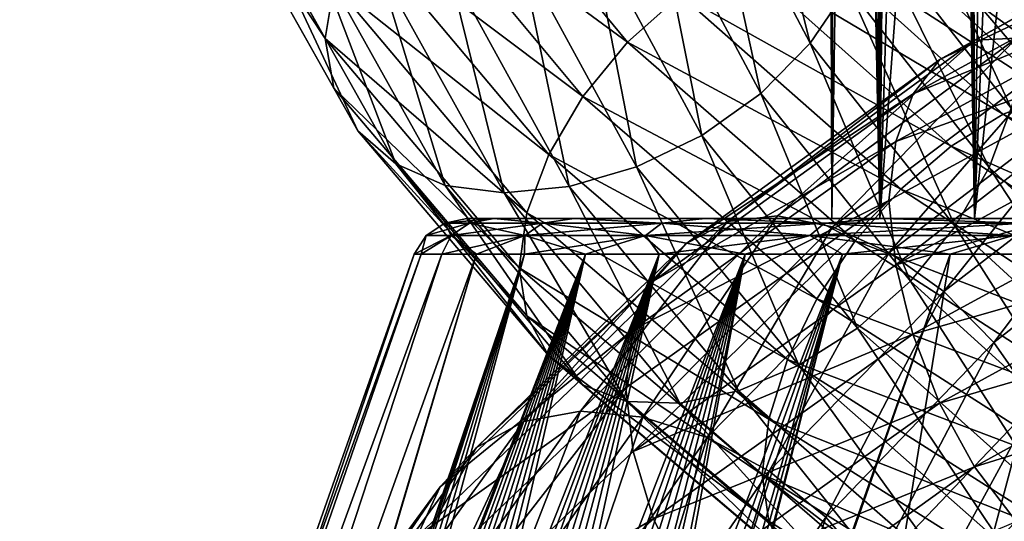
# Model space of a CAD drawing. Header units: metres. Extents: x -80 to 80, y -455 to 95.
# Tile 422 of 656: x -19.6 to -10.93, y -85.57 to -81.15. Entities that reach past the tile are written whole.
import ezdxf

# ---------------------------------------------------------------- set-up
doc = ezdxf.new("R2010")
doc.units = ezdxf.units.M
doc.layers.add('solid_501010_k_02', color=7, linetype='CONTINUOUS')
doc.layers.add('solid_501010_k_02_01', color=7, linetype='CONTINUOUS')

msp = doc.modelspace()

# ---------------------------------------------------------------- linework, layer by layer
at = {"layer": 'solid_501010_k_02'}
for points in [[(-12.078879, -50.545349, 268.217255), (-12.185547, -64, 267.786102), (-12.022826, -82.900002, 268.420776)], [(-11.725285, -50.545349, 269.332184), (-12.078879, -50.545349, 268.217255), (-12.022826, -82.900002, 268.420776)], [(-11.725285, -50.545349, 269.332184), (-12.022826, -82.900002, 268.420776), (-11.189547, -82.900002, 270.571716)], [(-11.269028, -50.545349, 270.409149), (-11.725285, -50.545349, 269.332184), (-11.189547, -82.900002, 270.571716)], [(-10.714101, -50.545349, 271.438782), (-11.269028, -50.545349, 270.409149), (-11.189547, -82.900002, 270.571716)], [(-10.714101, -50.545349, 271.438782), (-11.189547, -82.900002, 270.571716), (-9.975204, -82.900002, 272.532959)], [(-12.185547, -64, 267.786102), (-12.377769, -65.158562, 266.743805), (-12.022826, -82.900002, 268.420776)], [(-12.377769, -65.158562, 266.743805), (-12.481277, -66.332664, 265.683899), (-12.446676, -82.900002, 266.153351)], [(-12.377769, -65.158562, 266.743805), (-12.446676, -82.900002, 266.153351), (-12.022826, -82.900002, 268.420776)], [(-12.481277, -66.332664, 265.683899), (-12.494162, -67.509644, 264.617981), (-12.446676, -82.900002, 266.153351)], [(-12.494162, -67.509644, 264.617981), (-12.446676, -82.900002, 263.846649), (-12.446676, -82.900002, 266.153351)], [(-12.494162, -67.509644, 264.617981), (-12.416568, -68.676422, 263.558167), (-12.446676, -82.900002, 263.846649)], [(-12.416568, -68.676422, 263.558167), (-12.250991, -69.818977, 262.517426), (-12.446676, -82.900002, 263.846649)], [(-12.250991, -69.818977, 262.517426), (-12.022826, -82.900002, 261.579224), (-12.446676, -82.900002, 263.846649)], [(-12.250991, -69.818977, 262.517426), (-12.002045, -70.925491, 261.507019), (-12.022826, -82.900002, 261.579224)], [(-12.002045, -70.925491, 261.507019), (-11.676039, -71.985474, 260.536804), (-12.022826, -82.900002, 261.579224)], [(-11.676039, -71.985474, 260.536804), (-11.280636, -72.99057, 259.615082), (-12.022826, -82.900002, 261.579224)], [(-11.280636, -72.99057, 259.615082), (-11.189547, -82.900002, 259.428284), (-12.022826, -82.900002, 261.579224)], [(-11.280636, -72.99057, 259.615082), (-10.824173, -73.934311, 258.748016), (-11.189547, -82.900002, 259.428284)], [(-10.824173, -73.934311, 258.748016), (-10.315529, -74.812218, 257.940277), (-11.189547, -82.900002, 259.428284)], [(-10.315529, -74.812218, 257.940277), (-9.975204, -82.900002, 257.467041), (-11.189547, -82.900002, 259.428284)], [(-18.126871, -79.142044, 1100.361328), (-16.908875, -81.312149, 1098.256836), (-18.047985, -79.590218, 1100.709961)], [(-16.831133, -80.833115, 1097.957886), (-16.908875, -81.312149, 1098.256836), (-18.126871, -79.142044, 1100.361328)], [(-13.547876, -79.62291, 1102.460815), (-12.635645, -81.35318, 1100.954834), (-13.189444, -79.16124, 1102.274414)], [(-12.635645, -81.35318, 1100.954834), (-12.301347, -80.861763, 1100.821045), (-13.189444, -79.16124, 1102.274414)], [(-15.846335, -79.406609, 1097.555542), (-14.247273, -81.345284, 1095.800171), (-16.283047, -79.848663, 1097.598511)], [(-13.77964, -80.92939, 1095.932739), (-14.247273, -81.345284, 1095.800171), (-15.846335, -79.406609, 1097.555542)], [(-18.047985, -79.590218, 1100.709961), (-16.832745, -81.75042, 1098.606201), (-17.820292, -79.993271, 1101.081787)], [(-16.908875, -81.312149, 1098.256836), (-16.832745, -81.75042, 1098.606201), (-18.047985, -79.590218, 1100.709961)], [(-14.016115, -80.027954, 1102.564331), (-13.072356, -81.798653, 1100.991455), (-13.547876, -79.62291, 1102.460815)], [(-13.072356, -81.798653, 1100.991455), (-12.635645, -81.35318, 1100.954834), (-13.547876, -79.62291, 1102.460815)], [(-16.283047, -79.848663, 1097.598511), (-14.639916, -81.824341, 1095.781494), (-16.617344, -80.334053, 1097.736084)], [(-14.247273, -81.345284, 1095.800171), (-14.639916, -81.824341, 1095.781494), (-16.283047, -79.848663, 1097.598511)], [(-8.687301, -79.926048, 1126.290527), (-11.186533, -81.32692, 1125.164307), (-8.926716, -80.07296, 1126.880615)], [(-10.819361, -81.311409, 1124.623413), (-11.186533, -81.32692, 1125.164307), (-8.687301, -79.926048, 1126.290527)], [(-17.820292, -79.993271, 1101.081787), (-16.620382, -82.126312, 1099.002808), (-17.463173, -80.323845, 1101.450806)], [(-16.832745, -81.75042, 1098.606201), (-16.620382, -82.126312, 1099.002808), (-17.820292, -79.993271, 1101.081787)], [(-14.573785, -80.348175, 1102.573853), (-13.592476, -82.16835, 1100.922852), (-14.016115, -80.027954, 1102.564331)], [(-13.592476, -82.16835, 1100.922852), (-13.072356, -81.798653, 1100.991455), (-14.016115, -80.027954, 1102.564331)], [(-8.926716, -80.07296, 1126.880615), (-11.494823, -81.496605, 1125.71228), (-9.109984, -80.362, 1127.437988)], [(-11.186533, -81.32692, 1125.164307), (-11.494823, -81.496605, 1125.71228), (-8.926716, -80.07296, 1126.880615)], [(-12.215391, -80.245132, 1096.885498), (-10.494909, -81.813393, 1095.635254), (-12.731205, -80.364433, 1096.494629)], [(-10.093744, -81.778862, 1096.131836), (-10.494909, -81.813393, 1095.635254), (-12.215391, -80.245132, 1096.885498)], [(-11.748462, -80.254417, 1097.323608), (-10.093744, -81.778862, 1096.131836), (-12.215391, -80.245132, 1096.885498)], [(-9.757197, -81.881943, 1096.64209), (-10.093744, -81.778862, 1096.131836), (-11.748462, -80.254417, 1097.323608)], [(-11.356743, -80.395096, 1097.786011), (-9.757197, -81.881943, 1096.64209), (-11.748462, -80.254417, 1097.323608)], [(-17.463173, -80.323845, 1101.450806), (-16.28731, -82.418488, 1099.414917), (-16.996035, -80.559921, 1101.794556)], [(-16.620382, -82.126312, 1099.002808), (-16.28731, -82.418488, 1099.414917), (-17.463173, -80.323845, 1101.450806)], [(-16.617344, -80.334053, 1097.736084), (-14.94048, -82.336121, 1095.869995), (-16.831133, -80.833115, 1097.957886)], [(-14.639916, -81.824341, 1095.781494), (-14.94048, -82.336121, 1095.869995), (-16.617344, -80.334053, 1097.736084)], [(-15.189337, -80.56826, 1102.491333), (-14.16658, -82.444244, 1100.755493), (-14.573785, -80.348175, 1102.573853)], [(-14.16658, -82.444244, 1100.755493), (-13.592476, -82.16835, 1100.922852), (-14.573785, -80.348175, 1102.573853)], [(-12.731205, -80.364433, 1096.494629), (-10.938072, -81.980194, 1095.178589), (-13.263469, -80.597504, 1096.170654)], [(-10.494909, -81.813393, 1095.635254), (-10.938072, -81.980194, 1095.178589), (-12.731205, -80.364433, 1096.494629)], [(-12.301347, -80.861763, 1100.821045), (-11.060012, -82.449875, 1099.507813), (-12.08756, -80.355476, 1100.599854)], [(-12.08756, -80.355476, 1100.599854), (-10.867798, -81.927742, 1099.319458), (-11.444163, -80.670181, 1099.64563)], [(-11.060012, -82.449875, 1099.507813), (-10.867798, -81.927742, 1099.319458), (-12.08756, -80.355476, 1100.599854)], [(-9.109984, -80.362, 1127.437988), (-11.730818, -81.801826, 1126.236084), (-9.227188, -80.772873, 1127.928955)], [(-11.494823, -81.496605, 1125.71228), (-11.730818, -81.801826, 1126.236084), (-9.109984, -80.362, 1127.437988)], [(-9.499913, -82.108711, 1097.136475), (-9.757197, -81.881943, 1096.64209), (-11.356743, -80.395096, 1097.786011)], [(-11.057281, -80.651527, 1098.244995), (-9.499913, -82.108711, 1097.136475), (-11.356743, -80.395096, 1097.786011)], [(-16.996035, -80.559921, 1101.794556), (-15.851625, -82.607132, 1099.817749), (-16.439205, -80.680588, 1102.091553)], [(-16.28731, -82.418488, 1099.414917), (-15.851625, -82.607132, 1099.817749), (-16.996035, -80.559921, 1101.794556)], [(-15.82408, -80.681267, 1102.327148), (-14.758583, -82.615974, 1100.505249), (-15.189337, -80.56826, 1102.491333)], [(-14.758583, -82.615974, 1100.505249), (-14.16658, -82.444244, 1100.755493), (-15.189337, -80.56826, 1102.491333)], [(-13.263469, -80.597504, 1096.170654), (-11.39537, -82.261391, 1094.785645), (-13.77964, -80.92939, 1095.932739)], [(-10.938072, -81.980194, 1095.178589), (-11.39537, -82.261391, 1094.785645), (-13.263469, -80.597504, 1096.170654)], [(-9.335873, -82.443146, 1097.584595), (-9.499913, -82.108711, 1097.136475), (-11.057281, -80.651527, 1098.244995)], [(-10.866348, -81.006096, 1098.672363), (-9.335873, -82.443146, 1097.584595), (-11.057281, -80.651527, 1098.244995)], [(-16.439205, -80.680588, 1102.091553), (-15.33229, -82.673515, 1100.1875), (-15.82408, -80.681267, 1102.327148)], [(-15.851625, -82.607132, 1099.817749), (-15.33229, -82.673515, 1100.1875), (-16.439205, -80.680588, 1102.091553)], [(-15.33229, -82.673515, 1100.1875), (-14.758583, -82.615974, 1100.505249), (-15.82408, -80.681267, 1102.327148)], [(-10.867798, -81.927742, 1099.319458), (-10.730794, -81.510513, 1098.976685), (-11.444163, -80.670181, 1099.64563)], [(-10.866348, -81.006096, 1098.672363), (-11.444163, -80.670181, 1099.64563), (-10.730794, -81.510513, 1098.976685)], [(-16.831133, -80.833115, 1097.957886), (-15.132694, -82.849648, 1096.057861), (-16.908875, -81.312149, 1098.256836)], [(-14.94048, -82.336121, 1095.869995), (-15.132694, -82.849648, 1096.057861), (-16.831133, -80.833115, 1097.957886)], [(-9.227188, -80.772873, 1127.928955), (-11.881739, -82.221489, 1126.703613), (-9.277213, -81.288277, 1128.31604)], [(-11.730818, -81.801826, 1126.236084), (-11.881739, -82.221489, 1126.703613), (-9.227188, -80.772873, 1127.928955)], [(-12.635645, -81.35318, 1100.954834), (-11.360576, -82.968315, 1099.592896), (-12.301347, -80.861763, 1100.821045)], [(-11.360576, -82.968315, 1099.592896), (-11.060012, -82.449875, 1099.507813), (-12.301347, -80.861763, 1100.821045)], [(-13.77964, -80.92939, 1095.932739), (-11.83884, -82.638954, 1094.479736), (-14.247273, -81.345284, 1095.800171)], [(-11.39537, -82.261391, 1094.785645), (-11.83884, -82.638954, 1094.479736), (-13.77964, -80.92939, 1095.932739)], [(-16.908875, -81.312149, 1098.256836), (-15.200368, -83.333542, 1096.337524), (-16.832745, -81.75042, 1098.606201)], [(-15.132694, -82.849648, 1096.057861), (-15.200368, -83.333542, 1096.337524), (-16.908875, -81.312149, 1098.256836)], [(-14.247273, -81.345284, 1095.800171), (-12.24061, -83.095009, 1094.283936), (-14.639916, -81.824341, 1095.781494)], [(-11.83884, -82.638954, 1094.479736), (-12.24061, -83.095009, 1094.283936), (-14.247273, -81.345284, 1095.800171)], [(-11.186533, -81.32692, 1125.164307), (-13.364509, -82.924736, 1123.690918), (-11.494823, -81.496605, 1125.71228)], [(-12.925849, -82.874832, 1123.210205), (-13.364509, -82.924736, 1123.690918), (-11.186533, -81.32692, 1125.164307)], [(-13.072356, -81.798653, 1100.991455), (-11.753219, -83.450508, 1099.567871), (-12.635645, -81.35318, 1100.954834)], [(-10.819361, -81.311409, 1124.623413), (-12.925849, -82.874832, 1123.210205), (-11.186533, -81.32692, 1125.164307)], [(-12.44166, -82.970947, 1122.770386), (-12.925849, -82.874832, 1123.210205), (-10.819361, -81.311409, 1124.623413)], [(-11.753219, -83.450508, 1099.567871), (-11.360576, -82.968315, 1099.592896), (-12.635645, -81.35318, 1100.954834)], [(-10.414078, -81.4468, 1124.11853), (-12.44166, -82.970947, 1122.770386), (-10.819361, -81.311409, 1124.623413)], [(-9.277213, -81.288277, 1128.31604), (-11.944791, -82.73954, 1127.077271), (-11.882876, -83.306313, 1127.345215)], [(-11.881739, -82.221489, 1126.703613), (-11.944791, -82.73954, 1127.077271), (-9.277213, -81.288277, 1128.31604)], [(-9.277213, -81.288277, 1128.31604), (-11.882876, -83.306313, 1127.345215), (-9.228072, -81.864822, 1128.579102)], [(-11.494823, -81.496605, 1125.71228), (-13.732822, -83.121887, 1124.18689), (-11.730818, -81.801826, 1126.236084)], [(-13.364509, -82.924736, 1123.690918), (-13.732822, -83.121887, 1124.18689), (-11.494823, -81.496605, 1125.71228)], [(-11.942375, -83.198586, 1122.394165), (-12.44166, -82.970947, 1122.770386), (-10.414078, -81.4468, 1124.11853)], [(-9.996161, -81.715942, 1123.676392), (-11.942375, -83.198586, 1122.394165), (-10.414078, -81.4468, 1124.11853)], [(-16.832745, -81.75042, 1098.606201), (-15.134144, -83.755913, 1096.694214), (-16.620382, -82.126312, 1099.002808)], [(-15.200368, -83.333542, 1096.337524), (-15.134144, -83.755913, 1096.694214), (-16.832745, -81.75042, 1098.606201)], [(-11.458522, -83.543114, 1122.104248), (-11.942375, -83.198586, 1122.394165), (-9.996161, -81.715942, 1123.676392)], [(-9.591159, -82.101532, 1123.323486), (-11.458522, -83.543114, 1122.104248), (-9.996161, -81.715942, 1123.676392)], [(-14.639916, -81.824341, 1095.781494), (-12.57795, -83.606316, 1094.210815), (-14.94048, -82.336121, 1095.869995)], [(-12.24061, -83.095009, 1094.283936), (-12.57795, -83.606316, 1094.210815), (-14.639916, -81.824341, 1095.781494)], [(-11.730818, -81.801826, 1126.236084), (-14.014764, -83.446518, 1124.669189), (-11.881739, -82.221489, 1126.703613)], [(-13.732822, -83.121887, 1124.18689), (-14.014764, -83.446518, 1124.669189), (-11.730818, -81.801826, 1126.236084)], [(-13.592476, -82.16835, 1100.922852), (-12.220853, -83.865128, 1099.427368), (-13.072356, -81.798653, 1100.991455)], [(-12.220853, -83.865128, 1099.427368), (-11.753219, -83.450508, 1099.567871), (-13.072356, -81.798653, 1100.991455)], [(-9.228072, -81.864822, 1128.579102), (-11.882876, -83.306313, 1127.345215), (-9.11165, -82.492302, 1128.706299)], [(-10.494909, -81.813393, 1095.635254), (-8.472151, -83.188431, 1094.637207), (-10.938072, -81.980194, 1095.178589)], [(-11.060012, -82.449875, 1099.507813), (-9.50226, -83.894501, 1098.382202), (-10.867798, -81.927742, 1099.319458)], [(-10.938072, -81.980194, 1095.178589), (-8.829901, -83.394348, 1094.125366), (-11.39537, -82.261391, 1094.785645)], [(-8.472151, -83.188431, 1094.637207), (-8.829901, -83.394348, 1094.125366), (-10.938072, -81.980194, 1095.178589)], [(-16.620382, -82.126312, 1099.002808), (-14.943211, -84.10714, 1097.113525), (-16.28731, -82.418488, 1099.414917)], [(-15.134144, -83.755913, 1096.694214), (-14.943211, -84.10714, 1097.113525), (-16.620382, -82.126312, 1099.002808)], [(-11.020524, -83.989975, 1121.922729), (-11.458522, -83.543114, 1122.104248), (-9.591159, -82.101532, 1123.323486)], [(-9.224541, -82.586365, 1123.085938), (-11.020524, -83.989975, 1121.922729), (-9.591159, -82.101532, 1123.323486)], [(-11.881739, -82.221489, 1126.703613), (-14.195068, -83.876564, 1125.108276), (-11.944791, -82.73954, 1127.077271)], [(-14.014764, -83.446518, 1124.669189), (-14.195068, -83.876564, 1125.108276), (-11.881739, -82.221489, 1126.703613)], [(-14.16658, -82.444244, 1100.755493), (-12.737024, -84.191689, 1099.182007), (-13.592476, -82.16835, 1100.922852)], [(-12.737024, -84.191689, 1099.182007), (-12.220853, -83.865128, 1099.427368), (-13.592476, -82.16835, 1100.922852)], [(-11.39537, -82.261391, 1094.785645), (-9.199059, -83.715195, 1093.674316), (-11.83884, -82.638954, 1094.479736)], [(-8.829901, -83.394348, 1094.125366), (-9.199059, -83.715195, 1093.674316), (-11.39537, -82.261391, 1094.785645)], [(-14.94048, -82.336121, 1095.869995), (-12.836182, -84.141121, 1094.255737), (-15.132694, -82.849648, 1096.057861)], [(-12.57795, -83.606316, 1094.210815), (-12.836182, -84.141121, 1094.255737), (-14.94048, -82.336121, 1095.869995)], [(-16.28731, -82.418488, 1099.414917), (-14.643749, -84.364449, 1097.565186), (-15.851625, -82.607132, 1099.817749)], [(-14.943211, -84.10714, 1097.113525), (-14.643749, -84.364449, 1097.565186), (-16.28731, -82.418488, 1099.414917)], [(-14.758583, -82.615974, 1100.505249), (-13.269288, -84.416725, 1098.852295), (-14.16658, -82.444244, 1100.755493)], [(-13.269288, -84.416725, 1098.852295), (-12.737024, -84.191689, 1099.182007), (-14.16658, -82.444244, 1100.755493)], [(-11.360576, -82.968315, 1099.592896), (-9.76049, -84.436516, 1098.424194), (-11.060012, -82.449875, 1099.507813)], [(-9.76049, -84.436516, 1098.424194), (-9.50226, -83.894501, 1098.382202), (-11.060012, -82.449875, 1099.507813)], [(-11.882876, -83.306313, 1127.345215), (-11.732962, -83.918434, 1127.487671), (-9.11165, -82.492302, 1128.706299)], [(-9.11165, -82.492302, 1128.706299), (-11.732962, -83.918434, 1127.487671), (-8.929052, -83.120216, 1128.694824)], [(-15.851625, -82.607132, 1099.817749), (-14.25203, -84.510025, 1098.022461), (-15.33229, -82.673515, 1100.1875)], [(-14.643749, -84.364449, 1097.565186), (-14.25203, -84.510025, 1098.022461), (-15.851625, -82.607132, 1099.817749)], [(-15.33229, -82.673515, 1100.1875), (-13.785101, -84.527122, 1098.458984), (-14.758583, -82.615974, 1100.505249)], [(-13.785101, -84.527122, 1098.458984), (-13.269288, -84.416725, 1098.852295), (-14.758583, -82.615974, 1100.505249)], [(-11.83884, -82.638954, 1094.479736), (-9.557057, -84.130417, 1093.311279), (-12.24061, -83.095009, 1094.283936)], [(-9.199059, -83.715195, 1093.674316), (-9.557057, -84.130417, 1093.311279), (-11.83884, -82.638954, 1094.479736)], [(-10.653076, -84.516876, 1121.860962), (-11.020524, -83.989975, 1121.922729), (-9.224541, -82.586365, 1123.085938)], [(-14.25203, -84.510025, 1098.022461), (-13.785101, -84.527122, 1098.458984), (-15.33229, -82.673515, 1100.1875)], [(-11.944791, -82.73954, 1127.077271), (-14.26201, -84.391769, 1125.471313), (-14.196428, -84.952103, 1125.73999)], [(-14.195068, -83.876564, 1125.108276), (-14.26201, -84.391769, 1125.471313), (-11.944791, -82.73954, 1127.077271)], [(-11.944791, -82.73954, 1127.077271), (-14.196428, -84.952103, 1125.73999), (-11.882876, -83.306313, 1127.345215)], [(-15.855273, -82.93882, 265), (-15.662112, -82.900002, 265), (-15.423851, -82.900002, 262.278503)], [(-15.639028, -82.93882, 267.60968), (-15.662112, -82.900002, 265), (-15.855273, -82.93882, 265)], [(-15.639028, -82.93882, 262.39032), (-15.855273, -82.93882, 265), (-15.423851, -82.900002, 262.278503)], [(-14.947438, -82.900002, 263.853516), (-15.423851, -82.900002, 262.278503), (-15.662112, -82.900002, 265)], [(-14.947444, -82.900002, 266.146393), (-15.662112, -82.900002, 265), (-15.423853, -82.900002, 267.721497)], [(-15.639028, -82.93882, 267.60968), (-15.423853, -82.900002, 267.721497), (-15.662112, -82.900002, 265)], [(-14.991348, -82.900002, 264.999969), (-14.947438, -82.900002, 263.853516), (-15.662112, -82.900002, 265)], [(-14.947444, -82.900002, 266.146393), (-14.991348, -82.900002, 264.999969), (-15.662112, -82.900002, 265)], [(-14.996191, -82.93882, 259.851807), (-15.639028, -82.93882, 262.39032), (-15.423851, -82.900002, 262.278503)], [(-15.639028, -82.93882, 267.60968), (-14.996191, -82.93882, 270.148193), (-15.423853, -82.900002, 267.721497)], [(-14.601835, -82.900002, 268.395142), (-15.423853, -82.900002, 267.721497), (-14.716318, -82.900002, 270.360199)], [(-14.996191, -82.93882, 270.148193), (-14.716318, -82.900002, 270.360199), (-15.423853, -82.900002, 267.721497)], [(-14.947444, -82.900002, 266.146393), (-15.423853, -82.900002, 267.721497), (-14.601835, -82.900002, 268.395142)], [(-14.499379, -82.900002, 261.341064), (-14.716313, -82.900002, 259.639801), (-15.423851, -82.900002, 262.278503)], [(-14.996191, -82.93882, 259.851807), (-15.423851, -82.900002, 262.278503), (-14.716313, -82.900002, 259.639801)], [(-14.560035, -82.900002, 261.469452), (-14.499379, -82.900002, 261.341064), (-15.423851, -82.900002, 262.278503)], [(-14.601835, -82.900002, 261.604858), (-14.560035, -82.900002, 261.469452), (-15.423851, -82.900002, 262.278503)], [(-14.947438, -82.900002, 263.853516), (-14.601835, -82.900002, 261.604858), (-15.423851, -82.900002, 262.278503)], [(-15.132694, -82.849648, 1096.057861), (-13.001324, -84.667274, 1094.413452), (-15.200368, -83.333542, 1096.337524)], [(-12.836182, -84.141121, 1094.255737), (-13.001324, -84.667274, 1094.413452), (-15.132694, -82.849648, 1096.057861)], [(-13.944297, -82.93882, 257.453735), (-14.996191, -82.93882, 259.851807), (-14.716313, -82.900002, 259.639801)], [(-14.996191, -82.93882, 270.148193), (-13.944297, -82.93882, 272.546265), (-14.716318, -82.900002, 270.360199)], [(-14.991348, -82.900002, 264.999969), (-14.953926, -82.900002, 265), (-14.910129, -82.900002, 263.856415)], [(-14.947444, -82.900002, 266.146393), (-14.953926, -82.900002, 265), (-14.991348, -82.900002, 264.999969)], [(-14.991348, -82.900002, 264.999969), (-14.910129, -82.900002, 263.856415), (-14.947438, -82.900002, 263.853516)], [(-14.953926, -82.900002, 265), (-14.910129, -82.900002, 266.143585), (-12.446676, -82.900002, 263.846649)], [(-14.910129, -82.900002, 263.856415), (-14.953926, -82.900002, 265), (-12.446676, -82.900002, 263.846649)], [(-14.947444, -82.900002, 266.146393), (-14.910129, -82.900002, 266.143585), (-14.953926, -82.900002, 265)], [(-14.947444, -82.900002, 266.146393), (-14.601835, -82.900002, 268.395142), (-14.910129, -82.900002, 266.143585)], [(-14.947438, -82.900002, 263.853516), (-14.910129, -82.900002, 263.856415), (-14.565385, -82.900002, 261.613342)], [(-14.583597, -82.900352, 261.6091), (-14.947438, -82.900002, 263.853516), (-14.565385, -82.900002, 261.613342)], [(-14.583597, -82.900352, 261.6091), (-14.601835, -82.900002, 261.604858), (-14.947438, -82.900002, 263.853516)], [(-14.910129, -82.900002, 266.143585), (-12.446676, -82.900002, 266.153351), (-12.446676, -82.900002, 263.846649)], [(-14.910129, -82.900002, 266.143585), (-14.565385, -82.900002, 268.386658), (-12.446676, -82.900002, 266.153351)], [(-14.565385, -82.900002, 261.613342), (-14.910129, -82.900002, 263.856415), (-12.446676, -82.900002, 263.846649)], [(-14.583597, -82.900352, 268.3909), (-14.910129, -82.900002, 266.143585), (-14.601835, -82.900002, 268.395142)], [(-14.583597, -82.900352, 268.3909), (-14.565385, -82.900002, 268.386658), (-14.910129, -82.900002, 266.143585)], [(-14.716318, -82.900002, 270.360199), (-11.189547, -82.900002, 270.571716), (-12.022826, -82.900002, 268.420776)], [(-14.716318, -82.900002, 270.360199), (-13.561303, -82.900002, 272.835358), (-11.189547, -82.900002, 270.571716)], [(-14.499379, -82.900002, 268.658936), (-14.716318, -82.900002, 270.360199), (-12.022826, -82.900002, 268.420776)], [(-13.944297, -82.93882, 272.546265), (-13.561303, -82.900002, 272.835358), (-14.716318, -82.900002, 270.360199)], [(-14.56003, -82.900002, 268.530548), (-14.601835, -82.900002, 268.395142), (-14.716318, -82.900002, 270.360199)], [(-14.499379, -82.900002, 268.658936), (-14.56003, -82.900002, 268.530548), (-14.716318, -82.900002, 270.360199)], [(-14.716313, -82.900002, 259.639801), (-11.189547, -82.900002, 259.428284), (-9.975204, -82.900002, 257.467041)], [(-14.499379, -82.900002, 261.341064), (-11.189547, -82.900002, 259.428284), (-14.716313, -82.900002, 259.639801)], [(-13.561292, -82.900002, 257.164612), (-14.716313, -82.900002, 259.639801), (-9.975204, -82.900002, 257.467041)], [(-13.944297, -82.93882, 257.453735), (-14.716313, -82.900002, 259.639801), (-13.561292, -82.900002, 257.164612)], [(-12.925849, -82.874832, 1123.210205), (-14.661181, -84.597237, 1121.508545), (-13.364509, -82.924736, 1123.690918)], [(-14.111988, -84.648338, 1121.144653), (-14.661181, -84.597237, 1121.508545), (-12.925849, -82.874832, 1123.210205)], [(-14.583597, -82.900352, 268.3909), (-14.601835, -82.900002, 268.395142), (-14.56003, -82.900002, 268.530548)], [(-14.601835, -82.900002, 261.604858), (-14.532641, -82.900002, 261.475494), (-14.560035, -82.900002, 261.469452)], [(-14.583597, -82.900352, 261.6091), (-14.532641, -82.900002, 261.475494), (-14.601835, -82.900002, 261.604858)], [(-14.583597, -82.900352, 268.3909), (-14.56003, -82.900002, 268.530548), (-14.565385, -82.900002, 268.386658)], [(-14.583597, -82.900352, 261.6091), (-14.565385, -82.900002, 261.613342), (-14.532641, -82.900002, 261.475494)], [(-14.565385, -82.900002, 268.386658), (-12.022826, -82.900002, 268.420776), (-12.446676, -82.900002, 266.153351)], [(-14.565385, -82.900002, 268.386658), (-14.53264, -82.900002, 268.524506), (-12.022826, -82.900002, 268.420776)], [(-14.565385, -82.900002, 261.613342), (-12.446676, -82.900002, 263.846649), (-12.022826, -82.900002, 261.579224)], [(-14.532641, -82.900002, 261.475494), (-14.565385, -82.900002, 261.613342), (-12.022826, -82.900002, 261.579224)], [(-14.565385, -82.900002, 268.386658), (-14.56003, -82.900002, 268.530548), (-14.53264, -82.900002, 268.524506)], [(-14.560035, -82.900002, 261.469452), (-14.532641, -82.900002, 261.475494), (-14.499379, -82.900002, 261.341064)], [(-14.53264, -82.900002, 268.524506), (-14.56003, -82.900002, 268.530548), (-14.499379, -82.900002, 268.658936)], [(-14.532641, -82.900002, 261.475494), (-12.022826, -82.900002, 261.579224), (-11.189547, -82.900002, 259.428284)], [(-14.499379, -82.900002, 261.341064), (-14.532641, -82.900002, 261.475494), (-11.189547, -82.900002, 259.428284)], [(-14.53264, -82.900002, 268.524506), (-14.499379, -82.900002, 268.658936), (-12.022826, -82.900002, 268.420776)], [(-12.44166, -82.970947, 1122.770386), (-14.111988, -84.648338, 1121.144653), (-12.925849, -82.874832, 1123.210205)], [(-12.512038, -82.93882, 255.26149), (-13.944297, -82.93882, 257.453735), (-13.561292, -82.900002, 257.164612)], [(-13.944297, -82.93882, 272.546265), (-12.512038, -82.93882, 274.738525), (-13.561303, -82.900002, 272.835358)], [(-13.561303, -82.900002, 272.835358), (-8.42118, -82.900002, 274.23761), (-9.975204, -82.900002, 272.532959)], [(-13.561303, -82.900002, 272.835358), (-11.994266, -82.900002, 275.071716), (-8.42118, -82.900002, 274.23761)], [(-13.561303, -82.900002, 272.835358), (-9.975204, -82.900002, 272.532959), (-11.189547, -82.900002, 270.571716)], [(-12.512038, -82.93882, 274.738525), (-11.994266, -82.900002, 275.071716), (-13.561303, -82.900002, 272.835358)], [(-13.561292, -82.900002, 257.164612), (-9.975204, -82.900002, 257.467041), (-8.42118, -82.900002, 255.762375)], [(-11.994243, -82.900002, 254.928268), (-13.561292, -82.900002, 257.164612), (-8.42118, -82.900002, 255.762375)], [(-12.512038, -82.93882, 255.26149), (-13.561292, -82.900002, 257.164612), (-11.994243, -82.900002, 254.928268)], [(-10.738484, -82.93882, 253.3349), (-12.512038, -82.93882, 255.26149), (-11.994243, -82.900002, 254.928268)], [(-12.512038, -82.93882, 274.738525), (-10.738484, -82.93882, 276.6651), (-11.994266, -82.900002, 275.071716)], [(-11.994266, -82.900002, 275.071716), (-6.580398, -82.900002, 275.627716), (-8.42118, -82.900002, 274.23761)], [(-10.418431, -82.900002, 275.727356), (-6.580398, -82.900002, 275.627716), (-11.994266, -82.900002, 275.071716)], [(-10.418431, -82.900002, 275.727356), (-11.994266, -82.900002, 275.071716), (-10.063224, -82.900002, 277.001373)], [(-10.738484, -82.93882, 276.6651), (-10.063224, -82.900002, 277.001373), (-11.994266, -82.900002, 275.071716)], [(-10.241191, -82.900002, 254.052002), (-10.06319, -82.900002, 252.998581), (-11.994243, -82.900002, 254.928268)], [(-10.738484, -82.93882, 253.3349), (-11.994243, -82.900002, 254.928268), (-10.06319, -82.900002, 252.998581)], [(-10.337565, -82.900002, 254.15593), (-10.241191, -82.900002, 254.052002), (-11.994243, -82.900002, 254.928268)], [(-10.418431, -82.900002, 254.272644), (-10.337565, -82.900002, 254.15593), (-11.994243, -82.900002, 254.928268)], [(-16.018581, -83.049385, 265), (-15.855273, -82.93882, 265), (-15.639028, -82.93882, 262.39032)], [(-15.800108, -83.049385, 267.636566), (-15.855273, -82.93882, 265), (-16.018581, -83.049385, 265)], [(-15.800108, -83.049385, 262.363434), (-16.018581, -83.049385, 265), (-15.639028, -82.93882, 262.39032)], [(-15.800108, -83.049385, 267.636566), (-15.639028, -82.93882, 267.60968), (-15.855273, -82.93882, 265)], [(-15.800108, -83.049385, 262.363434), (-15.639028, -82.93882, 262.39032), (-14.996191, -82.93882, 259.851807)], [(-15.15065, -83.049385, 259.798767), (-15.800108, -83.049385, 262.363434), (-14.996191, -82.93882, 259.851807)], [(-15.800108, -83.049385, 267.636566), (-15.15065, -83.049385, 270.201233), (-15.639028, -82.93882, 267.60968)], [(-15.15065, -83.049385, 270.201233), (-14.996191, -82.93882, 270.148193), (-15.639028, -82.93882, 267.60968)], [(-13.364509, -82.924736, 1123.690918), (-15.158731, -84.686501, 1121.919067), (-13.732822, -83.121887, 1124.18689)], [(-14.661181, -84.597237, 1121.508545), (-15.158731, -84.686501, 1121.919067), (-13.364509, -82.924736, 1123.690918)], [(-15.15065, -83.049385, 259.798767), (-14.996191, -82.93882, 259.851807), (-13.944297, -82.93882, 257.453735)], [(-14.087921, -83.049385, 257.376007), (-15.15065, -83.049385, 259.798767), (-13.944297, -82.93882, 257.453735)], [(-15.15065, -83.049385, 270.201233), (-14.087921, -83.049385, 272.623993), (-14.996191, -82.93882, 270.148193)], [(-14.087921, -83.049385, 272.623993), (-13.944297, -82.93882, 272.546265), (-14.996191, -82.93882, 270.148193)], [(-13.545673, -84.828362, 1120.845459), (-14.111988, -84.648338, 1121.144653), (-12.44166, -82.970947, 1122.770386)], [(-14.087921, -83.049385, 257.376007), (-13.944297, -82.93882, 257.453735), (-12.512038, -82.93882, 255.26149)], [(-12.640911, -83.049385, 255.161179), (-14.087921, -83.049385, 257.376007), (-12.512038, -82.93882, 255.26149)], [(-14.087921, -83.049385, 272.623993), (-12.640911, -83.049385, 274.838806), (-13.944297, -82.93882, 272.546265)], [(-12.640911, -83.049385, 274.838806), (-12.512038, -82.93882, 274.738525), (-13.944297, -82.93882, 272.546265)], [(-11.942375, -83.198586, 1122.394165), (-13.545673, -84.828362, 1120.845459), (-12.44166, -82.970947, 1122.770386)], [(-12.640911, -83.049385, 255.161179), (-12.512038, -82.93882, 255.26149), (-10.738484, -82.93882, 253.3349)], [(-10.84909, -83.049385, 253.214752), (-12.640911, -83.049385, 255.161179), (-10.738484, -82.93882, 253.3349)], [(-12.640911, -83.049385, 274.838806), (-10.84909, -83.049385, 276.785248), (-12.512038, -82.93882, 274.738525)], [(-10.84909, -83.049385, 276.785248), (-10.738484, -82.93882, 276.6651), (-12.512038, -82.93882, 274.738525)], [(-11.753219, -83.450508, 1099.567871), (-10.097831, -84.950706, 1098.344604), (-11.360576, -82.968315, 1099.592896)], [(-10.097831, -84.950706, 1098.344604), (-9.76049, -84.436516, 1098.424194), (-11.360576, -82.968315, 1099.592896)], [(-15.800108, -83.049385, 262.363434), (-16.064917, -83.214134, 263.594513), (-16.126282, -83.214134, 265)], [(-16.018581, -83.049385, 265), (-16.126282, -83.214134, 265), (-16.064917, -83.214134, 266.405487)], [(-15.800108, -83.049385, 262.363434), (-16.126282, -83.214134, 265), (-16.018581, -83.049385, 265)], [(-15.800108, -83.049385, 262.363434), (-15.881289, -83.214134, 262.199707), (-16.064917, -83.214134, 263.594513)], [(-15.800108, -83.049385, 267.636566), (-16.064917, -83.214134, 266.405487), (-15.881289, -83.214134, 267.800293)], [(-15.800108, -83.049385, 267.636566), (-16.018581, -83.049385, 265), (-16.064917, -83.214134, 266.405487)], [(-15.15065, -83.049385, 259.798767), (-15.576795, -83.214134, 260.826233), (-15.881289, -83.214134, 262.199707)], [(-15.15065, -83.049385, 259.798767), (-15.881289, -83.214134, 262.199707), (-15.800108, -83.049385, 262.363434)], [(-15.800108, -83.049385, 267.636566), (-15.881289, -83.214134, 267.800293), (-15.576795, -83.214134, 269.173767)], [(-15.800108, -83.049385, 267.636566), (-15.576795, -83.214134, 269.173767), (-15.15065, -83.049385, 270.201233)], [(-15.15065, -83.049385, 259.798767), (-15.153751, -83.214134, 259.484497), (-15.576795, -83.214134, 260.826233)], [(-15.15065, -83.049385, 270.201233), (-15.576795, -83.214134, 269.173767), (-15.153751, -83.214134, 270.515503)], [(-14.087921, -83.049385, 257.376007), (-14.61538, -83.214134, 258.184753), (-15.153751, -83.214134, 259.484497)], [(-14.087921, -83.049385, 257.376007), (-15.153751, -83.214134, 259.484497), (-15.15065, -83.049385, 259.798767)], [(-15.15065, -83.049385, 270.201233), (-15.153751, -83.214134, 270.515503), (-14.61538, -83.214134, 271.815247)], [(-15.15065, -83.049385, 270.201233), (-14.61538, -83.214134, 271.815247), (-14.087921, -83.049385, 272.623993)], [(-14.087921, -83.049385, 257.376007), (-13.965777, -83.214134, 256.936859), (-14.61538, -83.214134, 258.184753)], [(-14.087921, -83.049385, 272.623993), (-14.61538, -83.214134, 271.815247), (-13.965777, -83.214134, 273.063141)], [(-12.640911, -83.049385, 255.161179), (-13.965777, -83.214134, 256.936859), (-14.087921, -83.049385, 257.376007)], [(-14.087921, -83.049385, 272.623993), (-13.965777, -83.214134, 273.063141), (-13.209887, -83.214134, 274.249634)], [(-14.087921, -83.049385, 272.623993), (-13.209887, -83.214134, 274.249634), (-12.640911, -83.049385, 274.838806)], [(-12.640911, -83.049385, 255.161179), (-13.209887, -83.214134, 255.750351), (-13.965777, -83.214134, 256.936859)], [(-12.640911, -83.049385, 255.161179), (-12.353462, -83.214134, 254.634247), (-13.209887, -83.214134, 255.750351)], [(-12.640911, -83.049385, 274.838806), (-13.209887, -83.214134, 274.249634), (-12.353462, -83.214134, 275.365753)], [(-10.84909, -83.049385, 253.214752), (-12.353462, -83.214134, 254.634247), (-12.640911, -83.049385, 255.161179)], [(-12.640911, -83.049385, 274.838806), (-12.353462, -83.214134, 275.365753), (-11.403021, -83.214134, 276.402985)], [(-12.640911, -83.049385, 274.838806), (-11.403021, -83.214134, 276.402985), (-10.84909, -83.049385, 276.785248)], [(-10.84909, -83.049385, 253.214752), (-11.403021, -83.214134, 253.597015), (-12.353462, -83.214134, 254.634247)], [(-10.84909, -83.049385, 253.214752), (-10.365794, -83.214134, 252.646561), (-11.403021, -83.214134, 253.597015)], [(-10.84909, -83.049385, 276.785248), (-11.403021, -83.214134, 276.402985), (-10.365794, -83.214134, 277.353424)], [(-13.732822, -83.121887, 1124.18689), (-15.576493, -84.915001, 1122.354614), (-14.014764, -83.446518, 1124.669189)], [(-15.158731, -84.686501, 1121.919067), (-15.576493, -84.915001, 1122.354614), (-13.732822, -83.121887, 1124.18689)], [(-12.24061, -83.095009, 1094.283936), (-9.881391, -84.619598, 1093.0625), (-12.57795, -83.606316, 1094.210815)], [(-9.557057, -84.130417, 1093.311279), (-9.881391, -84.619598, 1093.0625), (-12.24061, -83.095009, 1094.283936)], [(-11.732962, -83.918434, 1127.487671), (-11.497833, -84.524727, 1127.50293), (-8.929052, -83.120216, 1128.694824)], [(-8.929052, -83.120216, 1128.694824), (-11.497833, -84.524727, 1127.50293), (-8.690202, -83.709259, 1128.542847)], [(-19.600468, -93.06414, 265), (-16.126282, -83.214134, 265), (-16.064917, -83.214134, 263.594513)], [(-19.47821, -93.06414, 262.814209), (-19.600468, -93.06414, 265), (-16.064917, -83.214134, 263.594513)], [(-19.478216, -93.06414, 267.18573), (-16.126282, -83.214134, 265), (-19.600468, -93.06414, 265)], [(-19.478216, -93.06414, 267.18573), (-16.064917, -83.214134, 266.405487), (-16.126282, -83.214134, 265)], [(-19.478216, -93.06414, 267.18573), (-15.881289, -83.214134, 267.800293), (-16.064917, -83.214134, 266.405487)], [(-19.478216, -93.06414, 267.18573), (-19.112986, -93.06414, 269.344208), (-15.881289, -83.214134, 267.800293)], [(-19.47821, -93.06414, 262.814209), (-16.064917, -83.214134, 263.594513), (-15.881289, -83.214134, 262.199707)], [(-19.112961, -93.06414, 260.655701), (-19.47821, -93.06414, 262.814209), (-15.881289, -83.214134, 262.199707)], [(-19.112986, -93.06414, 269.344208), (-15.576795, -83.214134, 269.173767), (-15.881289, -83.214134, 267.800293)], [(-19.112986, -93.06414, 269.344208), (-18.507057, -93.057465, 271.448792), (-15.576795, -83.214134, 269.173767)], [(-19.112961, -93.06414, 260.655701), (-15.881289, -83.214134, 262.199707), (-15.576795, -83.214134, 260.826233)], [(-18.506973, -93.057388, 258.551025), (-19.112961, -93.06414, 260.655701), (-15.576795, -83.214134, 260.826233)], [(-18.507057, -93.057465, 271.448792), (-18.472897, -92.995766, 271.489136), (-15.576795, -83.214134, 269.173767)], [(-18.506973, -93.057388, 258.551025), (-15.576795, -83.214134, 260.826233), (-15.153751, -83.214134, 259.484497)], [(-18.472364, -92.994888, 258.510162), (-18.506973, -93.057388, 258.551025), (-15.153751, -83.214134, 259.484497)], [(-18.472897, -92.995766, 271.489136), (-15.153751, -83.214134, 270.515503), (-15.576795, -83.214134, 269.173767)], [(-18.472897, -92.995766, 271.489136), (-18.310293, -92.712906, 271.684509), (-15.153751, -83.214134, 270.515503)], [(-18.309853, -92.712082, 258.315033), (-18.472364, -92.994888, 258.510162), (-15.153751, -83.214134, 259.484497)], [(-18.310293, -92.712906, 271.684509), (-18.156023, -92.460747, 271.874573), (-15.153751, -83.214134, 270.515503)], [(-18.309853, -92.712082, 258.315033), (-15.153751, -83.214134, 259.484497), (-14.61538, -83.214134, 258.184753)], [(-18.155594, -92.460083, 258.124878), (-18.309853, -92.712082, 258.315033), (-14.61538, -83.214134, 258.184753)], [(-18.156023, -92.460747, 271.874573), (-17.869886, -92.037109, 272.240387), (-15.153751, -83.214134, 270.515503)], [(-17.869556, -92.036629, 257.759216), (-18.155594, -92.460083, 258.124878), (-14.61538, -83.214134, 258.184753)], [(-17.869886, -92.037109, 272.240387), (-17.609825, -91.70414, 272.588562), (-15.153751, -83.214134, 270.515503)], [(-17.60955, -91.703918, 257.41098), (-17.869556, -92.036629, 257.759216), (-14.61538, -83.214134, 258.184753)], [(-17.609825, -91.70414, 272.588562), (-17.371538, -91.44574, 272.921936), (-15.153751, -83.214134, 270.515503)], [(-17.371264, -91.445404, 257.077728), (-17.60955, -91.703918, 257.41098), (-14.61538, -83.214134, 258.184753)], [(-17.371538, -91.44574, 272.921936), (-14.61538, -83.214134, 271.815247), (-15.153751, -83.214134, 270.515503)], [(-17.371538, -91.44574, 272.921936), (-17.151112, -91.248924, 273.243134), (-14.61538, -83.214134, 271.815247)], [(-17.150948, -91.248802, 256.756622), (-17.371264, -91.445404, 257.077728), (-14.61538, -83.214134, 258.184753)], [(-17.151112, -91.248924, 273.243134), (-16.945549, -91.104866, 273.55484), (-14.61538, -83.214134, 271.815247)], [(-17.150948, -91.248802, 256.756622), (-14.61538, -83.214134, 258.184753), (-13.965777, -83.214134, 256.936859)], [(-16.945374, -91.104881, 256.444824), (-17.150948, -91.248802, 256.756622), (-13.965777, -83.214134, 256.936859)], [(-16.945549, -91.104866, 273.55484), (-16.75186, -91.006767, 273.860199), (-14.61538, -83.214134, 271.815247)], [(-16.751734, -91.0065, 256.139771), (-16.945374, -91.104881, 256.444824), (-13.965777, -83.214134, 256.936859)], [(-16.75186, -91.006767, 273.860199), (-16.567526, -90.949394, 274.161713), (-14.61538, -83.214134, 271.815247)], [(-16.567535, -90.949577, 255.838165), (-16.751734, -91.0065, 256.139771), (-13.965777, -83.214134, 256.936859)], [(-16.390343, -90.930656, 255.537155), (-16.567535, -90.949577, 255.838165), (-13.965777, -83.214134, 256.936859)], [(-16.567526, -90.949394, 274.161713), (-16.390467, -90.930824, 274.462738), (-14.61538, -83.214134, 271.815247)], [(-16.390467, -90.930824, 274.462738), (-13.965777, -83.214134, 273.063141), (-14.61538, -83.214134, 271.815247)], [(-16.390467, -90.930824, 274.462738), (-16.218269, -90.949379, 274.766663), (-13.965777, -83.214134, 273.063141)], [(-16.218281, -90.949478, 255.233307), (-16.390343, -90.930656, 255.537155), (-13.965777, -83.214134, 256.936859)], [(-16.218281, -90.949478, 255.233307), (-13.965777, -83.214134, 256.936859), (-13.209887, -83.214134, 255.750351)], [(-16.049225, -91.006561, 254.922913), (-16.218281, -90.949478, 255.233307), (-13.209887, -83.214134, 255.750351)], [(-16.218269, -90.949379, 274.766663), (-16.049311, -91.006523, 275.076935), (-13.965777, -83.214134, 273.063141)], [(-16.049311, -91.006523, 275.076935), (-15.881785, -91.104836, 275.397369), (-13.965777, -83.214134, 273.063141)], [(-15.881797, -91.10466, 254.602753), (-16.049225, -91.006561, 254.922913), (-13.209887, -83.214134, 255.750351)], [(-15.714609, -91.248764, 254.268784), (-15.881797, -91.10466, 254.602753), (-13.209887, -83.214134, 255.750351)], [(-15.881785, -91.104836, 275.397369), (-15.71452, -91.248604, 275.731262), (-13.965777, -83.214134, 273.063141)], [(-15.546631, -91.445198, 253.91745), (-15.714609, -91.248764, 254.268784), (-13.209887, -83.214134, 255.750351)], [(-15.71452, -91.248604, 275.731262), (-13.209887, -83.214134, 274.249634), (-13.965777, -83.214134, 273.063141)], [(-15.71452, -91.248604, 275.731262), (-15.546601, -91.445404, 276.082703), (-13.209887, -83.214134, 274.249634)], [(-15.546631, -91.445198, 253.91745), (-13.209887, -83.214134, 255.750351), (-12.353462, -83.214134, 254.634247)], [(-15.377184, -91.703781, 253.544418), (-15.546631, -91.445198, 253.91745), (-12.353462, -83.214134, 254.634247)], [(-15.546601, -91.445404, 276.082703), (-15.377077, -91.70372, 276.455688), (-13.209887, -83.214134, 274.249634)], [(-15.20559, -92.036308, 253.145203), (-15.377184, -91.703781, 253.544418), (-12.353462, -83.214134, 254.634247)], [(-15.377077, -91.70372, 276.455688), (-15.205547, -92.036598, 276.855011), (-13.209887, -83.214134, 274.249634)], [(-15.031994, -92.459763, 252.714722), (-15.20559, -92.036308, 253.145203), (-12.353462, -83.214134, 254.634247)], [(-15.205547, -92.036598, 276.855011), (-15.031806, -92.460037, 277.285645), (-13.209887, -83.214134, 274.249634)], [(-14.944446, -92.711647, 252.486084), (-15.031994, -92.459763, 252.714722), (-12.353462, -83.214134, 254.634247)], [(-15.031806, -92.460037, 277.285645), (-14.944305, -92.712135, 277.514313), (-13.209887, -83.214134, 274.249634)], [(-14.856638, -92.994446, 252.247696), (-14.944446, -92.711647, 252.486084), (-12.353462, -83.214134, 254.634247)], [(-14.944305, -92.712135, 277.514313), (-12.353462, -83.214134, 275.365753), (-13.209887, -83.214134, 274.249634)], [(-14.944305, -92.712135, 277.514313), (-14.856511, -92.994911, 277.752686), (-12.353462, -83.214134, 275.365753)], [(-14.856638, -92.994446, 252.247696), (-12.353462, -83.214134, 254.634247), (-11.403021, -83.214134, 253.597015)], [(-14.838438, -93.05735, 252.196976), (-14.856638, -92.994446, 252.247696), (-11.403021, -83.214134, 253.597015)], [(-14.856511, -92.994911, 277.752686), (-14.838431, -93.057388, 277.80307), (-12.353462, -83.214134, 275.365753)], [(-12.99408, -93.06414, 250.32579), (-14.838438, -93.05735, 252.196976), (-11.403021, -83.214134, 253.597015)], [(-14.838431, -93.057388, 277.80307), (-11.403021, -83.214134, 276.402985), (-12.353462, -83.214134, 275.365753)], [(-14.838431, -93.057388, 277.80307), (-12.994075, -93.06414, 279.674194), (-11.403021, -83.214134, 276.402985)], [(-12.996861, -85.125725, 1120.62915), (-13.545673, -84.828362, 1120.845459), (-11.942375, -83.198586, 1122.394165)], [(-11.458522, -83.543114, 1122.104248), (-12.996861, -85.125725, 1120.62915), (-11.942375, -83.198586, 1122.394165)], [(-12.99408, -93.06414, 250.32579), (-10.365794, -83.214134, 252.646561), (-9.249672, -83.214134, 251.790131)], [(-10.915536, -93.06414, 248.720276), (-12.99408, -93.06414, 250.32579), (-9.249672, -83.214134, 251.790131)], [(-12.99408, -93.06414, 250.32579), (-11.403021, -83.214134, 253.597015), (-10.365794, -83.214134, 252.646561)], [(-12.994075, -93.06414, 279.674194), (-10.365794, -83.214134, 277.353424), (-11.403021, -83.214134, 276.402985)], [(-12.994075, -93.06414, 279.674194), (-10.915533, -93.06414, 281.279724), (-10.365794, -83.214134, 277.353424)], [(-15.200368, -83.333542, 1096.337524), (-13.0587, -85.152901, 1094.678345), (-15.134144, -83.755913, 1096.694214)], [(-13.001324, -84.667274, 1094.413452), (-13.0587, -85.152901, 1094.678345), (-15.200368, -83.333542, 1096.337524)], [(-11.882876, -83.306313, 1127.345215), (-14.196428, -84.952103, 1125.73999), (-11.732962, -83.918434, 1127.487671)], [(-14.014764, -83.446518, 1124.669189), (-15.896285, -85.261688, 1122.788696), (-14.195068, -83.876564, 1125.108276)], [(-15.576493, -84.915001, 1122.354614), (-15.896285, -85.261688, 1122.788696), (-14.014764, -83.446518, 1124.669189)], [(-12.220853, -83.865128, 1099.427368), (-10.499601, -85.404465, 1098.140381), (-11.753219, -83.450508, 1099.567871)], [(-10.499601, -85.404465, 1098.140381), (-10.097831, -84.950706, 1098.344604), (-11.753219, -83.450508, 1099.567871)], [(-12.50006, -85.528923, 1120.513184), (-12.996861, -85.125725, 1120.62915), (-11.458522, -83.543114, 1122.104248)], [(-12.57795, -83.606316, 1094.210815), (-10.153713, -85.157539, 1092.943359), (-12.836182, -84.141121, 1094.255737)], [(-9.881391, -84.619598, 1093.0625), (-10.153713, -85.157539, 1092.943359), (-12.57795, -83.606316, 1094.210815)], [(-11.020524, -83.989975, 1121.922729), (-12.50006, -85.528923, 1120.513184), (-11.458522, -83.543114, 1122.104248)], [(-15.134144, -83.755913, 1096.694214), (-13.002569, -85.56398, 1095.03894), (-14.943211, -84.10714, 1097.113525)], [(-13.0587, -85.152901, 1094.678345), (-13.002569, -85.56398, 1095.03894), (-15.134144, -83.755913, 1096.694214)], [(-11.497833, -84.524727, 1127.50293), (-11.190268, -85.08712, 1127.387817), (-8.690202, -83.709259, 1128.542847)], [(-8.690202, -83.709259, 1128.542847), (-11.190268, -85.08712, 1127.387817), (-8.405491, -84.221596, 1128.250854)], [(-12.737024, -84.191689, 1099.182007), (-10.943072, -85.775154, 1097.825928), (-12.220853, -83.865128, 1099.427368)], [(-10.943072, -85.775154, 1097.825928), (-10.499601, -85.404465, 1098.140381), (-12.220853, -83.865128, 1099.427368)], [(-14.195068, -83.876564, 1125.108276), (-16.100796, -85.7034, 1123.194702), (-14.26201, -84.391769, 1125.471313)], [(-15.896285, -85.261688, 1122.788696), (-16.100796, -85.7034, 1123.194702), (-14.195068, -83.876564, 1125.108276)], [(-14.196428, -84.952103, 1125.73999), (-14.017325, -85.545265, 1125.901733), (-11.732962, -83.918434, 1127.487671)], [(-11.732962, -83.918434, 1127.487671), (-14.017325, -85.545265, 1125.901733), (-11.497833, -84.524727, 1127.50293)], [(-12.083282, -86.018181, 1120.505127), (-12.50006, -85.528923, 1120.513184), (-11.020524, -83.989975, 1121.922729)], [(-10.653076, -84.516876, 1121.860962), (-12.083282, -86.018181, 1120.505127), (-11.020524, -83.989975, 1121.922729)], [(-14.943211, -84.10714, 1097.113525), (-12.838528, -85.893761, 1095.478271), (-14.643749, -84.364449, 1097.565186)], [(-13.002569, -85.56398, 1095.03894), (-12.838528, -85.893761, 1095.478271), (-14.943211, -84.10714, 1097.113525)], [(-13.269288, -84.416725, 1098.852295), (-11.400369, -86.046616, 1097.426147), (-12.737024, -84.191689, 1099.182007)], [(-12.836182, -84.141121, 1094.255737), (-10.362174, -85.71138, 1092.951538), (-13.001324, -84.667274, 1094.413452)], [(-10.153713, -85.157539, 1092.943359), (-10.362174, -85.71138, 1092.951538), (-12.836182, -84.141121, 1094.255737)], [(-11.400369, -86.046616, 1097.426147), (-10.943072, -85.775154, 1097.825928), (-12.737024, -84.191689, 1099.182007)], [(-11.190268, -85.08712, 1127.387817), (-10.823648, -85.569038, 1127.141113), (-8.405491, -84.221596, 1128.250854)], [(-14.26201, -84.391769, 1125.471313), (-16.178562, -86.222542, 1123.53833), (-16.102339, -86.767807, 1123.815552)], [(-16.100796, -85.7034, 1123.194702), (-16.178562, -86.222542, 1123.53833), (-14.26201, -84.391769, 1125.471313)], [(-14.26201, -84.391769, 1125.471313), (-16.102339, -86.767807, 1123.815552), (-14.196428, -84.952103, 1125.73999)], [(-14.643749, -84.364449, 1097.565186), (-12.581244, -86.120728, 1095.964844), (-14.25203, -84.510025, 1098.022461)], [(-12.838528, -85.893761, 1095.478271), (-12.581244, -86.120728, 1095.964844), (-14.643749, -84.364449, 1097.565186)], [(-13.785101, -84.527122, 1098.458984), (-11.843533, -86.203018, 1096.965942), (-13.269288, -84.416725, 1098.852295)], [(-11.843533, -86.203018, 1096.965942), (-11.400369, -86.046616, 1097.426147), (-13.269288, -84.416725, 1098.852295)], [(-14.25203, -84.510025, 1098.022461), (-12.244697, -86.228828, 1096.470215), (-13.785101, -84.527122, 1098.458984)], [(-12.581244, -86.120728, 1095.964844), (-12.244697, -86.228828, 1096.470215), (-14.25203, -84.510025, 1098.022461)], [(-14.017325, -85.545265, 1125.901733), (-13.736418, -86.125031, 1125.950562), (-11.497833, -84.524727, 1127.50293)], [(-12.244697, -86.228828, 1096.470215), (-11.843533, -86.203018, 1096.965942), (-13.785101, -84.527122, 1098.458984)], [(-11.497833, -84.524727, 1127.50293), (-13.736418, -86.125031, 1125.950562), (-11.190268, -85.08712, 1127.387817)], [(-11.764662, -86.561028, 1120.598022), (-12.083282, -86.018181, 1120.505127), (-10.653076, -84.516876, 1121.860962)], [(-10.372169, -85.0896, 1121.91394), (-11.764662, -86.561028, 1120.598022), (-10.653076, -84.516876, 1121.860962)], [(-14.661181, -84.597237, 1121.508545), (-15.977073, -86.440872, 1119.576538), (-15.158731, -84.686501, 1121.919067)], [(-15.378588, -86.442612, 1119.297119), (-15.977073, -86.440872, 1119.576538), (-14.661181, -84.597237, 1121.508545)], [(-14.111988, -84.648338, 1121.144653), (-15.378588, -86.442612, 1119.297119), (-14.661181, -84.597237, 1121.508545)], [(-14.761445, -86.570351, 1119.083984), (-15.378588, -86.442612, 1119.297119), (-14.111988, -84.648338, 1121.144653)], [(-13.545673, -84.828362, 1120.845459), (-14.761445, -86.570351, 1119.083984), (-14.111988, -84.648338, 1121.144653)], [(-15.158731, -84.686501, 1121.919067), (-16.519281, -86.573257, 1119.908936), (-15.576493, -84.915001, 1122.354614)], [(-15.977073, -86.440872, 1119.576538), (-16.519281, -86.573257, 1119.908936), (-15.158731, -84.686501, 1121.919067)], [(-13.001324, -84.667274, 1094.413452), (-10.495486, -86.248001, 1093.083862), (-13.0587, -85.152901, 1094.678345)], [(-10.362174, -85.71138, 1092.951538), (-10.495486, -86.248001, 1093.083862), (-13.001324, -84.667274, 1094.413452)], [(-14.163374, -86.815895, 1118.949707), (-14.761445, -86.570351, 1119.083984), (-13.545673, -84.828362, 1120.845459)], [(-12.996861, -85.125725, 1120.62915), (-14.163374, -86.815895, 1118.949707), (-13.545673, -84.828362, 1120.845459)], [(-15.576493, -84.915001, 1122.354614), (-16.974537, -86.836029, 1120.2771), (-15.896285, -85.261688, 1122.788696)], [(-16.519281, -86.573257, 1119.908936), (-16.974537, -86.836029, 1120.2771), (-15.576493, -84.915001, 1122.354614)], [(-14.196428, -84.952103, 1125.73999), (-16.102339, -86.767807, 1123.815552), (-14.017325, -85.545265, 1125.901733)], [(-13.736418, -86.125031, 1125.950562), (-13.36897, -86.654869, 1125.88147), (-11.190268, -85.08712, 1127.387817)], [(-11.190268, -85.08712, 1127.387817), (-13.36897, -86.654869, 1125.88147), (-10.823648, -85.569038, 1127.141113)], [(-13.621984, -87.171082, 1118.90686), (-14.163374, -86.815895, 1118.949707), (-12.996861, -85.125725, 1120.62915)], [(-12.50006, -85.528923, 1120.513184), (-13.621984, -87.171082, 1118.90686), (-12.996861, -85.125725, 1120.62915)], [(-13.0587, -85.152901, 1094.678345), (-10.496492, -87.136986, 1093.699951), (-13.002569, -85.56398, 1095.03894)], [(-13.0587, -85.152901, 1094.678345), (-10.536278, -86.737434, 1093.334473), (-10.496492, -87.136986, 1093.699951)], [(-10.495486, -86.248001, 1093.083862), (-10.536278, -86.737434, 1093.334473), (-13.0587, -85.152901, 1094.678345)], [(-11.561514, -87.124153, 1120.783813), (-11.764662, -86.561028, 1120.598022), (-10.372169, -85.0896, 1121.91394)], [(-10.193066, -85.673233, 1122.076172), (-11.561514, -87.124153, 1120.783813), (-10.372169, -85.0896, 1121.91394)], [(-15.896285, -85.261688, 1122.788696), (-17.323032, -87.206772, 1120.657837), (-16.100796, -85.7034, 1123.194702)], [(-16.974537, -86.836029, 1120.2771), (-17.323032, -87.206772, 1120.657837), (-15.896285, -85.261688, 1122.788696)], [(-10.943072, -85.775154, 1097.825928), (-8.833937, -87.163437, 1096.737549), (-10.499601, -85.404465, 1098.140381)], [(-16.102339, -86.767807, 1123.815552), (-15.899191, -87.338997, 1124.000244), (-14.017325, -85.545265, 1125.901733)], [(-14.017325, -85.545265, 1125.901733), (-15.899191, -87.338997, 1124.000244), (-13.736418, -86.125031, 1125.950562)], [(-13.167798, -87.618904, 1118.958862), (-13.621984, -87.171082, 1118.90686), (-12.50006, -85.528923, 1120.513184)], [(-12.083282, -86.018181, 1120.505127), (-13.167798, -87.618904, 1118.958862), (-12.50006, -85.528923, 1120.513184)], [(-13.002569, -85.56398, 1095.03894), (-10.496492, -87.136986, 1093.699951), (-12.838528, -85.893761, 1095.478271)]]:
    msp.add_3dface(points, dxfattribs=at)
at = {"layer": 'solid_501010_k_02_01'}
for points in [[(-11.994243, -82.900002, 254.928268), (-8.42118, -82.900002, 255.762375), (-6.580398, -82.900002, 254.372284)], [(-10.418431, -82.900002, 254.272644), (-11.994243, -82.900002, 254.928268), (-6.580398, -82.900002, 254.372284)]]:
    msp.add_3dface(points, dxfattribs=at)

doc.saveas('drawing.dxf')
